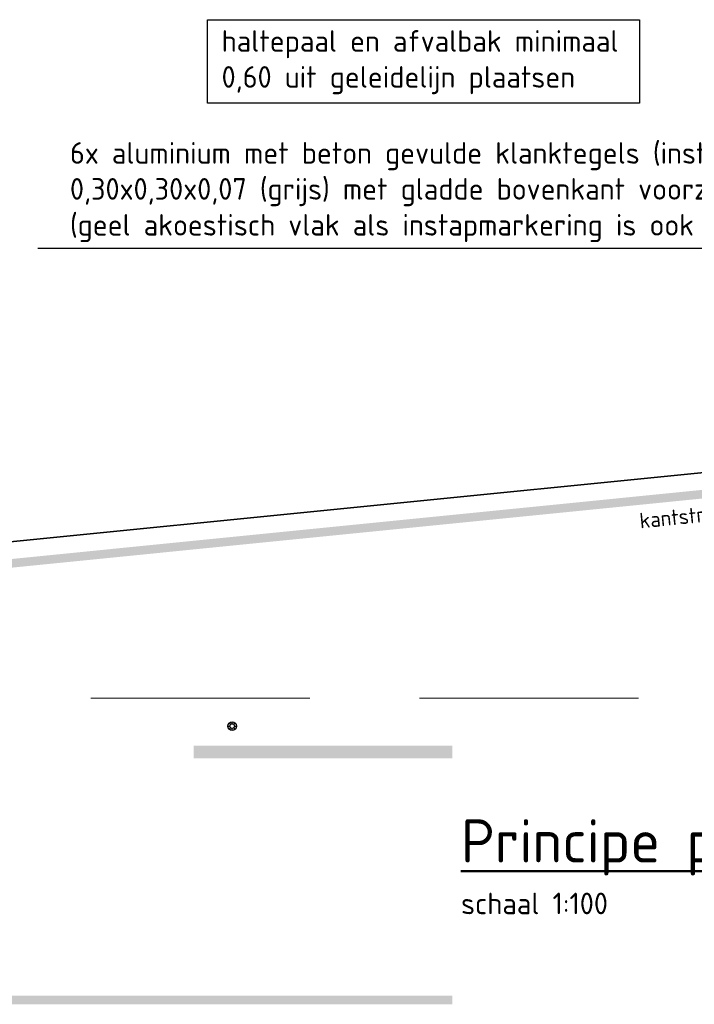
# Model space of a CAD drawing. Header units: metres. Extents: x -699 to 2316, y -1199 to 781.
# Tile 458 of 593: x 913 to 921, y -251 to -240. Entities that reach past the tile are written whole.
import ezdxf
from ezdxf import colors
from ezdxf.entities.mleader import LeaderData, LeaderLine
from ezdxf.enums import TextEntityAlignment as Align
from ezdxf.math import Vec2, Vec3

# ---------------------------------------------------------------- set-up
doc = ezdxf.new("R2010")
doc.units = ezdxf.units.M
for name, pattern in [('HIDDENX2', [19.05, 12.7, -6.35]), ('VW-3-3_STREEP', [6, 3, -3]), ('VW-9-3_STREEP', [12, 9, -3])]:
    doc.linetypes.add(name, pattern=pattern)
for name, color, linetype, lineweight in [('N-WA-IE-MEUBILAIR_WEGMEUBILAIR-S', 7, 'Continuous', 25), ('N-WE-VH-KANTVERHARDING-G', 210, 'Continuous', 35), ('N-WE-VW-MARKERING_LANGS_STREEP_33-G', 7, 'VW-3-3_STREEP', 13), ('N-WE-VW-MARKERING_LANGS_STREEP_93-G', 7, 'VW-9-3_STREEP', 13), ('N-WE-VW-MARKERING_LANGS_STREEP_DOORGETROKKEN-G', 7, 'Continuous', 13), ('X-XX-AL-T18', 10, 'Continuous', 18), ('X-XX-AL-T25', 7, 'Continuous', 25), ('X-XX-AL-T50', 130, 'Continuous', 50)]:
    doc.layers.add(name, color=color, linetype=linetype, lineweight=lineweight)
doc.styles.add('NLCS-ISO', font='NLCS-ISO.ttf')
doc.styles.add('NLCS-ISO-M100-T25', font='NLCS-ISO.ttf', dxfattribs={"height": 0.25})
doc.styles.add('NLCS-ISO-M100-T50', font='NLCS-ISO.ttf', dxfattribs={"height": 0.5})

# ---------------------------------------------------------------- blocks, each defined once
blk = doc.blocks.new('SIE-WEG_GLASBOLREFLECTOR-SO')
for p, q in [((-0.375, 0), (-0.199, 0)), ((-0.141, 0.141), (-0.265, 0.265)), ((0, 0.2), (0, 0.375)), ((0.142, 0.141), (0.265, 0.265)), ((0.201, 0), (0.375, 0)), ((-0.265, -0.266), (-0.141, -0.141)), ((0, -0.375), (0, -0.2)), ((0.265, -0.266), (0.142, -0.142))]:
    blk.add_line(p, q)
for centre, radius in [((0, 0), 0.375), ((0.001, 0), 0.2)]:
    blk.add_circle(centre, radius)
blk = doc.blocks.new('glasbol')
at = {"layer": 'N-WA-IE-MEUBILAIR_WEGMEUBILAIR-S'}
blk.add_blockref('SIE-WEG_GLASBOLREFLECTOR-SO', (-0.001, 0), dxfattribs=at)

msp = doc.modelspace()

# ---------------------------------------------------------------- linework, layer by layer
at = {"layer": 'N-WE-VH-KANTVERHARDING-G'}
msp.add_line((922.2318, -244.7615), (894.7318, -247.5115), dxfattribs=at)
at = {"layer": 'N-WE-VH-KANTVERHARDING-G', "color": 8, "linetype": 'HIDDENX2', "lineweight": 5, "ltscale": 0.2}
msp.add_line((894.7318, -247.5115), (968.2318, -247.5115), dxfattribs=at)
at = {"layer": 'N-WE-VW-MARKERING_LANGS_STREEP_33-G', "color": 253, "linetype": 'Continuous'}
msp.add_solid([(914.9747, -248.0615), (917.9747, -248.0615), (914.9747, -248.2115), (917.9747, -248.2115)], dxfattribs=at)
at = {"layer": 'N-WE-VW-MARKERING_LANGS_STREEP_93-G', "color": 253, "linetype": 'Continuous'}
msp.add_solid([(908.9747, -250.9615), (917.9747, -250.9615), (908.9747, -251.0615), (917.9747, -251.0615)], dxfattribs=at)
at = {"layer": 'N-WE-VW-MARKERING_LANGS_STREEP_DOORGETROKKEN-G', "color": 253, "const_width": 0.1}
msp.add_lwpolyline([(924.2318, -245.0115), (922.2443, -245.0115), (898.2393, -247.412)], dxfattribs=at)
at = {"layer": 'X-XX-AL-T25'}
msp.add_lwpolyline([(915.1325, -239.6481), (920.143, -239.6481), (920.143, -240.6176), (915.1325, -240.6176)], close=True, dxfattribs=at)

# ---------------------------------------------------------------- block references
at = {"layer": 'N-WA-IE-MEUBILAIR_WEGMEUBILAIR-S', "xscale": 0.1333332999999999, "yscale": 0.1333332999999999, "zscale": 0.1333332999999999, "rotation": 0.1723155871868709}
msp.add_blockref('glasbol', (915.42, -247.8365), dxfattribs=at)

# ---------------------------------------------------------------- texts
at = {"layer": 'X-XX-AL-T18', "style": 'NLCS-ISO'}
msp.add_text('kantstreep (100)', height=0.18, rotation=5.71059, dxfattribs=at).set_placement((921.0042, -245.5151), align=Align.BOTTOM_CENTER)
at = {"layer": 'X-XX-AL-T25', "style": 'NLCS-ISO-M100-T25'}
msp.add_text('schaal 1:100', height=0.25, dxfattribs=at).set_placement((918.0738, -250.0175))
at = {"layer": 'X-XX-AL-T25', "insert": (915.2967, -240.5119), "char_height": 0.25, "attachment_point": 7, "style": 'NLCS-ISO-M100-T25'}
msp.add_mtext('haltepaal en afvalbak minimaal \\P0,60 uit geleidelijn plaatsen', dxfattribs=at)
at = {"layer": 'X-XX-AL-T50', "style": 'NLCS-ISO-M100-T50'}
msp.add_text('%%UPrincipe perron met geleidelijn en toegang in lengterichting', height=0.5, dxfattribs=at).set_placement((918.0738, -249.4175))

# ---------------------------------------------------------------- leaders
at = {"layer": 'X-XX-AL-T25'}
ml = msp.add_multileader_mtext('Standard', dxfattribs=at)
ml.set_content('6x aluminium met beton gevulde klanktegels (instapmarkering)\\P0,30x0,30x0,07 (grijs) met gladde bovenkant voorzien van anti-slip\\P(geel akoestisch vlak als instapmarkering is ook toegestaan)', color=256, style='NLCS-ISO-M100-T25')
ml.set_leader_properties(color=256, linetype='ByLayer', lineweight=-1)
ml.build(insert=Vec2(0, 0))
ml.multileader.update_dxf_attribs({"text_left_attachment_type": 5, "text_right_attachment_type": 5, "dogleg_length": 0.25, "arrow_head_size": 0.25})
ctx = ml.context
ctx.base_point, ctx.char_height, ctx.arrow_head_size, ctx.landing_gap_size, ctx.plane_origin = Vec3(913.4477, -242.301), 0.25, 0.25, 0.09, Vec3(-20.3464, -5.1065)
ctx.left_attachment, ctx.right_attachment = 5, 5
notes = []
notes.append((ctx, [(1, (1, 1, 0), (924.0652, -242.301), (-1, 0), 0.25, [(0, [(925.121, -243.4069)], 0, [])])]))
ctx.mtext.insert, ctx.mtext.flow_direction = Vec3(913.5377, -241.0676), 5
for ctx, leaders in notes:
    for number, flags, end, landing, length, lines in leaders:
        leader = LeaderData()
        leader.index, (leader.has_last_leader_line, leader.has_dogleg_vector, leader.attachment_direction) = number, flags
        leader.last_leader_point, leader.dogleg_vector, leader.dogleg_length = Vec3(end), Vec3(landing), length
        for number, points, colour, breaks in lines:
            line = LeaderLine()
            line.index, line.vertices, line.color, line.breaks = number, Vec3.list(points), colors.encode_raw_color(colour), breaks
            leader.lines.append(line)
        ctx.leaders.append(leader)

doc.saveas('drawing.dxf')
